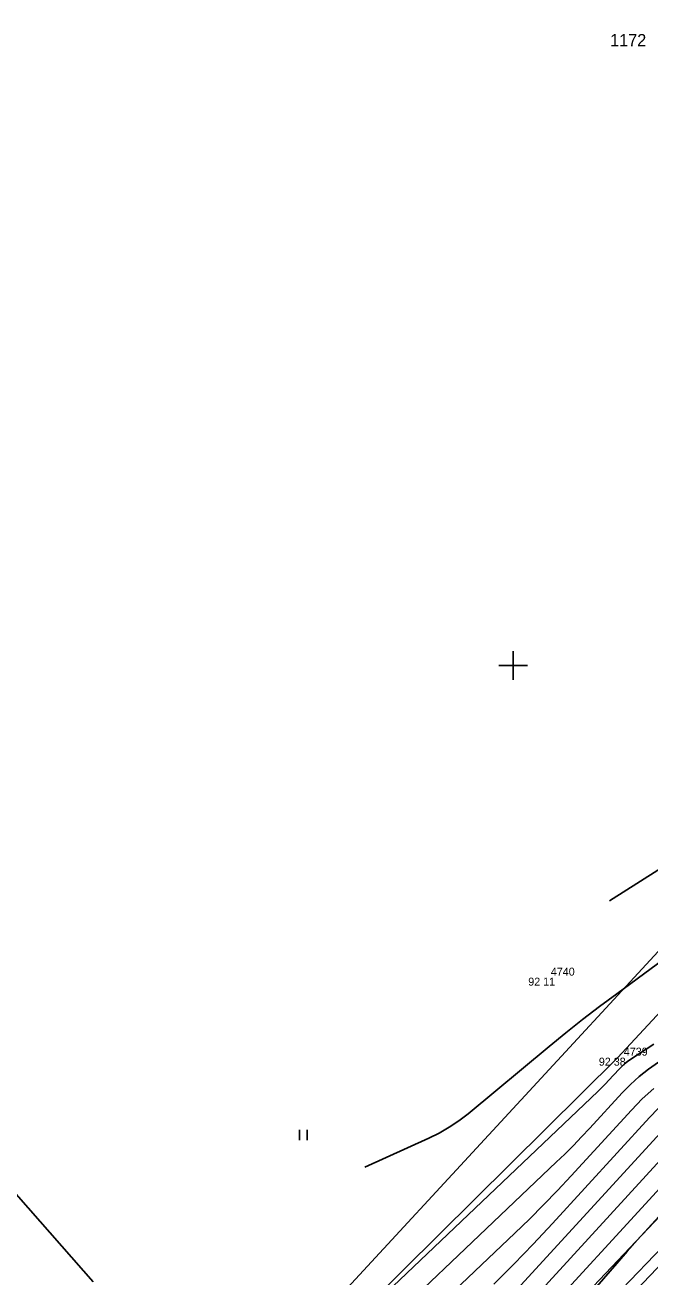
# Model space of a CAD drawing. Extents: x -711081 to -709338, y -1025122 to -1024092.
# Drawn here: x -709667.06 to -709645.22, y -1024346.39 to -1024302.59 of the extents above; entities that cross this region are included whole.
import ezdxf

# ---------------------------------------------------------------- set-up
doc = ezdxf.new("R2010")
doc.units = 0
for name, color, linetype in [('Ex_Major Contours', 7, 'Continuous'), ('Ex_Minor Contours', 7, 'Continuous'), ('Z_body', 7, 'Continuous'), ('Z_body_cisla', 7, 'Continuous'), ('Z_body_vysky_redukovane', 7, 'Continuous'), ('Z_hektometricka_sit', 7, 'Continuous'), ('Z_hrany_paty', 7, 'Continuous'), ('Z_katastr_cisla_pozemkova', 7, 'Continuous'), ('Z_katastr_hranice', 7, 'Continuous'), ('Z_obruba', 7, 'Continuous'), ('Z_svodidla', 7, 'Continuous'), ('Z_znaky_kultur', 7, 'Continuous')]:
    doc.layers.add(name, color=color, linetype=linetype)

# ---------------------------------------------------------------- blocks, each defined once
blk = doc.blocks.new('POINT_DISPLAY')
blk.add_line((0, 0), (0, 0))
blk = doc.blocks.new('Z306')
for p, q in [((-0.13, 0.17), (-0.13, -0.2)), ((0.13, 0.17), (0.13, -0.2))]:
    blk.add_line(p, q)

msp = doc.modelspace()

# ---------------------------------------------------------------- linework, layer by layer
at = {"layer": 'Ex_Major Contours'}
for points in [[(-709646.628, -1024333.227), (-709642.777, -1024330.784)], [(-709645.086, -1024339.803), (-709645.486, -1024340.165), (-709645.864, -1024340.552), (-709647.972, -1024342.854), (-709648.451, -1024343.367), (-709648.937, -1024343.871), (-709649.432, -1024344.367), (-709649.936, -1024344.855), (-709655.556, -1024350.206)], [(-709643.322, -1024341.59), (-709650.91, -1024349.871)]]:
    msp.add_lwpolyline(points, dxfattribs=at)
at = {"layer": 'Ex_Minor Contours'}
for points in [[(-709655.179, -1024342.547), (-709652.946, -1024341.538), (-709652.581, -1024341.359), (-709652.231, -1024341.156), (-709651.895, -1024340.93), (-709651.573, -1024340.681), (-709648.737, -1024338.329), (-709648.157, -1024337.855), (-709647.57, -1024337.388), (-709646.976, -1024336.93), (-709646.376, -1024336.481), (-709640.916, -1024332.448)], [(-709645.079, -1024338.244), (-709645.887, -1024338.771), (-709645.997, -1024338.849), (-709646.103, -1024338.932), (-709646.203, -1024339.023), (-709646.297, -1024339.12), (-709646.664, -1024339.52), (-709646.757, -1024339.619), (-709646.851, -1024339.717), (-709646.947, -1024339.813), (-709647.044, -1024339.907), (-709657.531, -1024349.893)], [(-709656.543, -1024350.049), (-709648.49, -1024342.381), (-709648.189, -1024342.09), (-709647.894, -1024341.794), (-709647.604, -1024341.493), (-709647.318, -1024341.187), (-709646.187, -1024339.953), (-709645.896, -1024339.654), (-709645.588, -1024339.375), (-709645.263, -1024339.116), (-709644.921, -1024338.878)], [(-709644.924, -1024340.5), (-709645.228, -1024340.812), (-709648.627, -1024344.52), (-709649.297, -1024345.24), (-709649.98, -1024345.948), (-709650.675, -1024346.644)], [(-709643.957, -1024341.33), (-709651.4, -1024349.453)], [(-709644.593, -1024341.071), (-709649.99, -1024346.961)], [(-709648.865, -1024348.794), (-709646.377, -1024345.922), (-709646.014, -1024345.506), (-709645.648, -1024345.092), (-709645.279, -1024344.681), (-709644.907, -1024344.273)]]:
    msp.add_lwpolyline(points, dxfattribs=at)
at = {"layer": 'Z_hektometricka_sit'}
for p, q in [((-709650, -1024324.5), (-709650, -1024325.5)), ((-709650.5, -1024325), (-709649.5, -1024325))]:
    msp.add_line(p, q, dxfattribs=at)
at = {"layer": 'Z_hrany_paty'}
for p, q in [((-709646.35, -1024338.72), (-709640.21, -1024332.1)), ((-709657.61, -1024349.88), (-709646.35, -1024338.72)), ((-709642.61, -1024341.88), (-709653.77, -1024353.64))]:
    msp.add_line(p, q, dxfattribs=at)
at = {"layer": 'Z_katastr_hranice'}
for p, q in [((-709615.01, -1024302.59), (-709660.48, -1024351.85)), ((-709677.64, -1024331.83), (-709664.68, -1024346.56))]:
    msp.add_line(p, q, dxfattribs=at)
at = {"layer": 'Z_obruba'}
msp.add_line((-709654.03, -1024355.59), (-709642.53, -1024343.53), dxfattribs=at)
at = {"layer": 'Z_svodidla'}
msp.add_line((-709654.18, -1024355.15), (-709643.19, -1024343.67), dxfattribs=at)

# ---------------------------------------------------------------- block references
at = {"layer": 'Z_body'}
for p in [(-709648.91, -1024335.92), (-709646.35, -1024338.72)]:
    msp.add_blockref('POINT_DISPLAY', p, dxfattribs=at)
at = {"layer": 'Z_znaky_kultur'}
msp.add_blockref('Z306', (-709657.33, -1024341.41), dxfattribs=at)

# ---------------------------------------------------------------- texts
at = {"layer": 'Z_body_cisla'}
for s, p in [('4740', (-709648.68, -1024335.85)), ('4739', (-709646.13, -1024338.65))]:
    msp.add_text(s, height=0.28, dxfattribs=at).set_placement(p)
at = {"layer": 'Z_body_vysky_redukovane'}
for s, p in [('92 11', (-709649.47, -1024336.2)), ('92 38', (-709647.003, -1024339))]:
    msp.add_text(s, height=0.28, dxfattribs=at).set_placement(p)
at = {"layer": 'Z_katastr_cisla_pozemkova'}
msp.add_text('1172', height=0.425, dxfattribs=at).set_placement((-709646.61, -1024303.33))

doc.saveas('drawing.dxf')
